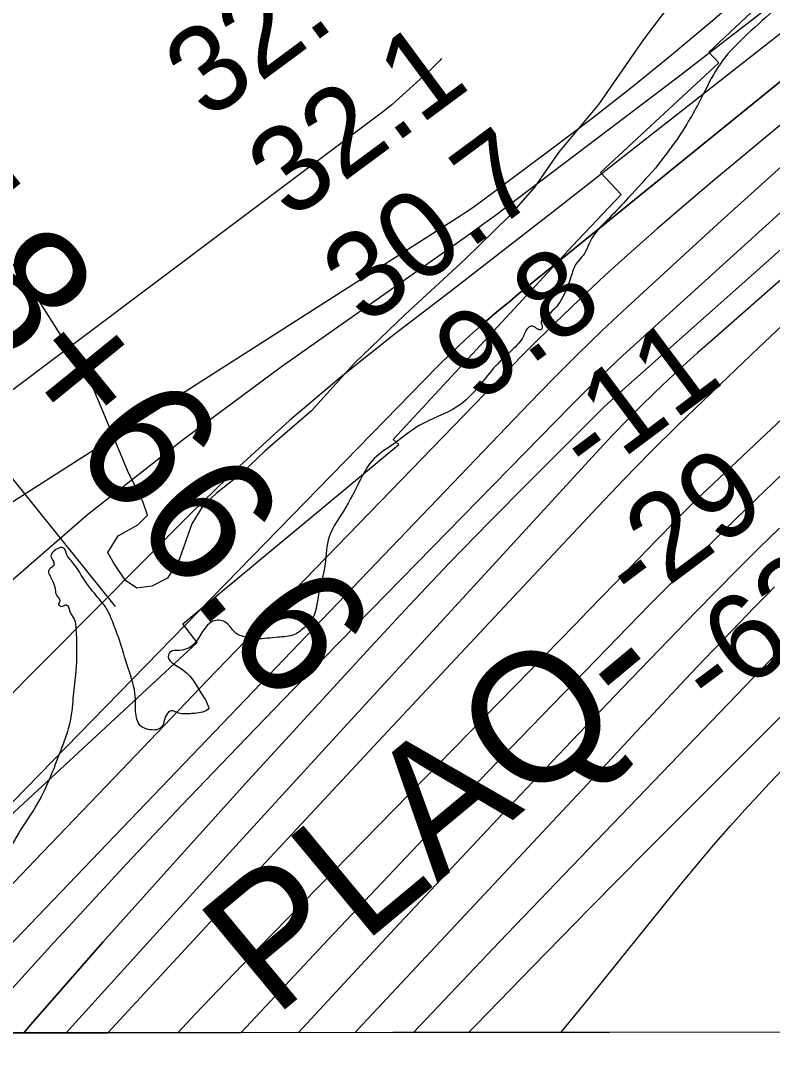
# Model space of a CAD drawing. Extents: x 3297753 to 3335611, y 652252 to 677623.
# Drawn here: x 3313000 to 3313580, y 657631 to 658424 of the extents above; entities that cross this region are included whole.
import ezdxf

# ---------------------------------------------------------------- set-up
doc = ezdxf.new("R2010")
doc.units = 0
for name, color, linetype in [('V-GRID-FRAM', 7, 'Continuous'), ('V-RIVR-EDGE', 7, 'Continuous'), ('V-RIVR-RANG', 7, 'Continuous'), ('V-RRAP-RVMT', 7, 'Continuous'), ('V-RRAP-RVMT-IDEN', 7, 'Continuous'), ('V-SITE-VEGE', 7, 'Continuous'), ('V-SURV-IDEN', 7, 'Continuous'), ('V-TOPO-DPTH', 7, 'Continuous'), ('V-TOPO-MAJR', 7, 'Continuous'), ('V-TOPO-MINR', 7, 'Continuous'), ('V-TOPO-SHOR', 7, 'Continuous'), ('V-TOPO-WATR', 7, 'Continuous')]:
    doc.layers.add(name, color=color, linetype=linetype)

msp = doc.modelspace()

# ---------------------------------------------------------------- linework, layer by layer
at = {"layer": 'V-GRID-FRAM'}
msp.add_lwpolyline([(3301859.64, 675814.9), (3333399.09, 675847.01), (3333425.54, 657662.73), (3301870.22, 657630.6), (3301859.64, 675814.9)], dxfattribs=at)
at = {"layer": 'V-RIVR-EDGE'}
for points in [[(3319472.94, 662096.79), (3319451.36, 662084.83), (3319431.44, 662073.27), (3319412.76, 662065.44), (3319386.64, 662059.7), (3319355.13, 662056.05), (3319321.53, 662047.43), (3319286.69, 662035.91), (3319261.79, 662024.37), (3319253.91, 662022.31), (3319243.96, 662022.34), (3319236.91, 662020.28), (3319220.3, 662007.06), (3319214.06, 661999.2), (3319197.88, 661992.61), (3319174.65, 661985.21), (3319135.25, 661974.53), (3319095.84, 661962.6), (3319061.83, 661950.67), (3319035.69, 661940.78), (3319017.02, 661932.54), (3319004.15, 661925.11), (3318977.6, 661914.4), (3318949.4, 661908.67), (3318929.07, 661903.33), (3318893.41, 661894.3), (3318836.17, 661878.69), (3318802.16, 661869.66), (3318784.32, 661864.31), (3318761.1, 661859.4), (3318735.37, 661848.27), (3318707.16, 661836.32), (3318683.94, 661831.82), (3318667.77, 661829.78), (3318647.86, 661824.86), (3318612.18, 661812.51), (3318583.56, 661801.39), (3318550.78, 661789.45), (3318517.19, 661780.83), (3318486.91, 661770.55), (3318459.1, 661757.77), (3318437.11, 661748.7), (3318401.09, 661732.56), (3318376.27, 661719.66), (3318350.33, 661712.4), (3318322.69, 661702.89), (3318295.62, 661690.56), (3318275.88, 661686.66), (3318257.84, 661681.07), (3318243.73, 661673.22), (3318214.4, 661661.46), (3318180.55, 661645.76), (3318148.4, 661630.07), (3318131.47, 661619.4), (3318111.14, 661604.8), (3318079.51, 661575.01), (3318056.38, 661560.42), (3318032.66, 661542.45), (3318016.3, 661532.35), (3317961.53, 661489.66), (3317862.74, 661415.52), (3317830, 661391.93), (3317829.43, 661388.56), (3317827.16, 661382.93), (3317810.8, 661375.64), (3317785.97, 661359.92), (3317761.13, 661342.52), (3317743.62, 661322.84), (3317726.09, 661300.91), (3317708.57, 661278.97), (3317696.72, 661270.55), (3317673.58, 661255.39), (3317601.32, 661201.48), (3317560.67, 661171.71), (3317529.07, 661153.2), (3317513.82, 661140.27), (3317483.9, 661117.24), (3317464.15, 661105.46), (3317423.52, 661083.02), (3317409.43, 661079.11), (3317401.54, 661079.13), (3317375.02, 661065.67), (3317364.3, 661058.94), (3317348.5, 661051.09), (3317330.46, 661046.62), (3317307.32, 661033.16), (3317289.27, 661024.75), (3317263.88, 661012.42), (3317240.77, 661008.53), (3317230.05, 661004.05), (3317228.35, 661000.11), (3317221.59, 660998.43), (3317196.21, 660991.17), (3317170.27, 660981.66), (3317149.41, 660978.33), (3317103.16, 660960.97), (3317073.27, 660949.78), (3317034.34, 660929.59), (3316995.97, 660909.96), (3316948.02, 660886.98), (3316914.74, 660873.53), (3316885.97, 660860.65), (3316880.89, 660856.15), (3316871.29, 660848.28), (3316865.65, 660846.61), (3316855.51, 660846.63), (3316850.44, 660846.65), (3316844.22, 660840.46), (3316839.71, 660839.91), (3316835.77, 660840.48), (3316830.69, 660836.55), (3316818.84, 660828.69), (3316813.76, 660828.14), (3316808.13, 660827.03), (3316803.62, 660827.04), (3316796.84, 660818.6), (3316784.98, 660809.62), (3316774.82, 660802.88), (3316771.42, 660796.13), (3316765.18, 660779.24), (3316755.55, 660759.54), (3316745.94, 660744.35), (3316732.38, 660728.61), (3316712.63, 660717.95), (3316683.85, 660703.37), (3316676.52, 660701.13), (3316664.67, 660695.53), (3316651.68, 660680.34), (3316633.05, 660666.87), (3316616.12, 660656.2), (3316590.15, 660637.11), (3316544.42, 660603.41), (3316510, 660580.96), (3316472.73, 660551.75), (3316428.71, 660523.12), (3316390.32, 660495.6), (3316363.8, 660477.64), (3316349.69, 660469.78), (3316341.23, 660464.73), (3316335.03, 660464.75), (3316325.45, 660464.77), (3316313.61, 660461.42), (3316289.93, 660456.97), (3316257.21, 660443.53), (3316237.47, 660436.25), (3316207.01, 660423.93), (3316177.1, 660405.41), (3316154.53, 660393.07), (3316131.95, 660375.09), (3316110.5, 660362.19), (3316095.27, 660353.21), (3316080.02, 660338.03), (3316051.22, 660312.74), (3316013.92, 660270.58), (3315988.5, 660245.84), (3315960.26, 660217.18), (3315939.93, 660200.89), (3315925.81, 660185.14), (3315911.13, 660173.91), (3315895.32, 660159.86), (3315882.88, 660145.8), (3315867.63, 660130.06), (3315849.01, 660119.97), (3315837.71, 660109.29), (3315808.9, 660080.06), (3315786.88, 660062.08), (3315758.09, 660038.49), (3315733.81, 660018.83), (3315725.32, 660002.51), (3315692.01, 659976.67), (3315659.82, 659949.14), (3315603.36, 659904.2), (3315571.16, 659873.28), (3315569.47, 659873.29), (3315558.76, 659868.81), (3315547.47, 659863.2), (3315527.7, 659844.09), (3315506.25, 659828.37), (3315477.47, 659812.1), (3315461.12, 659805.94), (3315440.8, 659793.59), (3315429.5, 659781.79), (3315402.4, 659758.19), (3315361.76, 659731.8), (3315304.2, 659696.45), (3315255.66, 659666.7), (3315169.91, 659624.65), (3315140.01, 659611.76), (3315123.65, 659603.35), (3315098.82, 659588.76), (3315044.63, 659551.14), (3314989.87, 659507.33), (3314954.29, 659474.73), (3314933.97, 659462.39), (3314926.06, 659452.83), (3314915.88, 659440.45), (3314897.81, 659423.59), (3314866.75, 659396.06), (3314844.73, 659376.39), (3314848.66, 659370.75), (3314824.95, 659355.03), (3314801.82, 659342.69), (3314762.32, 659320.81), (3314730.16, 659303.42), (3314710.97, 659290.51), (3314664.68, 659256.25), (3314628.56, 659235.49), (3314603.16, 659218.09), (3314584.55, 659209.68), (3314564.82, 659208.04), (3314555.8, 659204.68), (3314546.76, 659196.25), (3314528.11, 659174.88), (3314492.47, 659118.62), (3314473.82, 659095), (3314450.67, 659074.77), (3314428.65, 659060.18), (3314423, 659054.56), (3314416.22, 659044.43), (3314398.14, 659027.57), (3314375.56, 659007.9), (3314366.53, 659005.11), (3314353.57, 659002.32), (3314347.36, 658997.27), (3314346.77, 658988.82), (3314351.26, 658983.17), (3314350.68, 658974.16), (3314342.76, 658961.78), (3314329.22, 658955.05), (3314311.71, 658940.44), (3314310, 658930.31), (3314294.2, 658921.89), (3314283.48, 658914.59), (3314276.12, 658903.91), (3314272.72, 658896.02), (3314237.73, 658871.32), (3314206.69, 658853.36), (3314198.23, 658851.13), (3314192.03, 658850.58), (3314180.19, 658846.1), (3314172.28, 658836.54), (3314164.36, 658823.6), (3314142.35, 658810.13), (3314120.89, 658792.72), (3314097.19, 658778.69), (3314086.46, 658769.14), (3314082.5, 658762.95), (3314080.22, 658754.5), (3314072.33, 658750.01), (3314036.79, 658734.32), (3314006.33, 658722), (3313997.3, 658716.39), (3313939.72, 658673.71), (3313888.34, 658634.95), (3313863.5, 658615.29), (3313820.61, 658586.66), (3313772.64, 658558.04), (3313732, 658532.78), (3313718.46, 658524.37), (3313711.13, 658521.57), (3313702.68, 658521.59), (3313693.09, 658518.79), (3313674.48, 658511.51), (3313646.82, 658494.68), (3313626.5, 658478.95), (3313619.73, 658475.02), (3313610.12, 658464.34), (3313605.01, 658449.14), (3313597.11, 658444.65), (3313577.92, 658428.92), (3313554.76, 658407.56), (3313537.8, 658387.32), (3313525.35, 658364.25), (3313506.11, 658331.61), (3313489.72, 658309.68)], [(3313489.72, 658309.68), (3313468.75, 658286.64), (3313453.99, 658271.09), (3313439.22, 658252.94), (3313435.74, 658245.15), (3313427.49, 658233.92), (3313425.31, 658228.29), (3313417.03, 658207.97), (3313404.44, 658194.58), (3313401.4, 658191.12), (3313402.26, 658186.35), (3313401.39, 658185.06), (3313394.03, 658187.67), (3313391.87, 658186.81), (3313387.52, 658179.46), (3313378.83, 658169.09), (3313364.51, 658154.84), (3313353.65, 658141.45), (3313336.73, 658125.47), (3313307.25, 658110.82), (3313288.17, 658097.01), (3313272.55, 658085.36), (3313260.82, 658066.78), (3313246.9, 658041.7), (3313237.77, 658024.84), (3313234.68, 658004.06), (3313228.99, 657976.8), (3313225.49, 657962.95), (3313219.41, 657955.61), (3313211.17, 657949.57), (3313198.17, 657947.43), (3313181.72, 657946.18), (3313170.03, 657948.37), (3313165.71, 657950.54), (3313160.96, 657956.18), (3313152.75, 657960.53), (3313147.98, 657959.68), (3313133.22, 657941.97), (3313122.38, 657937.23), (3313115.02, 657935.95), (3313113.71, 657933.79), (3313124.51, 657922.5), (3313141.77, 657899.95), (3313142.64, 657898.65), (3313143.06, 657897.35), (3313144.78, 657892.58), (3313140.01, 657889.56), (3313129.19, 657888.29), (3313121.83, 657888.74), (3313115.77, 657890.49), (3313111.87, 657887.03), (3313107.95, 657877.52), (3313103.18, 657875.8), (3313097.98, 657876.24), (3313092.79, 657878.42), (3313088.49, 657888.39), (3313088.09, 657901.81), (3313082.95, 657922.61), (3313074.78, 657948.17), (3313070.05, 657960.74), (3313065.74, 657969.84), (3313059.27, 657978.08), (3313048.91, 657991.53), (3313038.56, 658006.71), (3313035.11, 658011.48), (3313032.95, 658016.25), (3313022.98, 658009.78), (3313025.13, 658005.44), (3313025.13, 658002.85), (3313021.66, 657999.82), (3313023.37, 657992.46), (3313026.38, 657984.23), (3313027.24, 657979.89), (3313029.82, 657975.56), (3313028.95, 657972.53), (3313031.11, 657971.23), (3313035.01, 657972.52), (3313037.6, 657967.31), (3313041.04, 657961.24), (3313042.32, 657953.45), (3313042.7, 657928.33), (3313040.03, 657900.63), (3313037.38, 657880.29), (3313032.58, 657865.58), (3313009.94, 657814.55), (3312998.21, 657796.39), (3312992.12, 657786.45), (3312979.09, 657770.46), (3312970.39, 657753.17), (3312965.61, 657747.12), (3312956.94, 657743.24), (3312951.74, 657741.09), (3312938.27, 657722.07), (3312930.13, 657708.78)]]:
    msp.add_spline(points, degree=3, dxfattribs=at)
at = {"layer": 'V-RRAP-RVMT'}
for p, q in [((3313530.95, 658399.31), (3313632.92, 658494.84)), ((3313538.67, 658391.07), (3313530.95, 658399.31)), ((3313447.4, 658306.17), (3313538.67, 658391.07)), ((3313463.12, 658289.2), (3313447.4, 658306.17)), ((3313425.77, 658249.69), (3313463.12, 658289.2)), ((3313287.11, 658100.11), (3313425.77, 658249.69)), ((3313291.52, 658096.12), (3313287.11, 658100.11)), ((3313124.73, 657957.8), (3313291.52, 658096.12)), ((3313135.94, 657943.32), (3313124.73, 657957.8)), ((3312987.99, 657806.25), (3313135.94, 657943.32)), ((3313591.86, 657642.54), (3312848.2, 657641.78))]:
    msp.add_line(p, q, dxfattribs=at)
at = {"layer": 'V-SITE-VEGE'}
msp.add_lwpolyline([(3313502.03, 658437.63), (3313480.5, 658409.1), (3313445.69, 658358.89), (3313414.89, 658321.64), (3313396.25, 658295.03), (3313376.75, 658272.43), (3313342.53, 658239.11), (3313296.48, 658196.64), (3313257.24, 658159.13), (3313224.23, 658122.18), (3313201.7, 658102.8), (3313188.12, 658091.01), (3313170.64, 658074.34), (3313150.58, 658058.33), (3313140.22, 658048.85), (3313131.83, 658035.02), (3313122.37, 658007.95), (3313112.92, 657992.99), (3313101, 657986.76), (3313089.3, 657985.31), (3313080.68, 657991.29), (3313071.47, 658004.59), (3313066.82, 658012.88), (3313074.88, 658025.6), (3313090.03, 658034.13), (3313097.51, 658041.69), (3313094.28, 658051.5), (3313082.17, 658076.08), (3313054.09, 658143.48), (3313006.71, 658218.37), (3312939.52, 658305.51)], dxfattribs=at)
at = {"layer": 'V-TOPO-DPTH'}
for points in [[(3312941.61, 657657.94), (3312819.15, 657641.75), (3313321.8, 658156.65), (3313332.72, 658167.48), (3313343.85, 658178.08), (3313355.31, 658188.31), (3313366.98, 658198.31), (3313377.44, 658206.99), (3313384.06, 658212.46), (3313390.7, 658217.92), (3313397.35, 658223.36), (3313404.01, 658228.79), (3314044.6, 658748.83), (3314045.65, 658749.7), (3314048.71, 658752.36), (3314051.02, 658754.46), (3314051.33, 658754.74), (3314211.39, 658897.94), (3314292.37, 658969.05), (3314374.22, 659039.14)], [(3312926.29, 657641.86), (3313001.97, 657641.94), (3313007.6, 657648.45), (3313063.03, 657711.79), (3313119.1, 657774.55), (3313175.61, 657836.94), (3313269.89, 657939.95), (3313300.08, 657972.47), (3313330.56, 658004.71), (3313361.49, 658036.52), (3313392.72, 658068.04), (3313449.68, 658124.75), (3313452.67, 658127.68), (3313455.7, 658130.58), (3313458.77, 658133.42), (3313461.88, 658136.23), (3313858.91, 658489.11)], [(3313858.91, 658489.11), (3313461.88, 658136.23), (3313458.77, 658133.42), (3313455.7, 658130.58), (3313452.67, 658127.68), (3313449.68, 658124.75), (3313392.72, 658068.04), (3313361.49, 658036.52), (3313330.56, 658004.71), (3313300.08, 657972.47), (3313269.89, 657939.95), (3313175.61, 657836.94), (3313119.1, 657774.55), (3313063.03, 657711.79), (3313007.6, 657648.45), (3313001.97, 657641.94), (3313066.88, 657642)], [(3313121.22, 657642.06), (3313134.18, 657655.95), (3313183.02, 657706.93), (3313427.36, 657956.96), (3313437.86, 657967.73), (3313448.34, 657978.52), (3313458.79, 657989.33), (3313469.22, 658000.17), (3313476.97, 658008.23), (3313483.52, 658015.04), (3313490.08, 658021.84), (3313496.65, 658028.63), (3313503.23, 658035.42), (3313511.83, 658044.27), (3313514.13, 658046.6), (3313516.45, 658048.92), (3313518.8, 658051.2), (3313521.17, 658053.46), (3313802.67, 658318.81)], [(3313802.67, 658318.81), (3313521.17, 658053.46), (3313518.8, 658051.2), (3313516.45, 658048.92), (3313514.13, 658046.6), (3313511.83, 658044.27), (3313503.23, 658035.42), (3313496.65, 658028.63), (3313490.08, 658021.84), (3313483.52, 658015.04), (3313476.97, 658008.23), (3313469.22, 658000.17), (3313458.79, 657989.33), (3313448.34, 657978.52), (3313437.86, 657967.73), (3313427.36, 657956.96), (3313183.02, 657706.93), (3313134.18, 657655.95), (3313121.22, 657642.06), (3313169.87, 657642.11)], [(3313592.33, 658315.92), (3313537.68, 658266.33), (3313467.99, 658202.25), (3313448.68, 658184.15), (3313429.6, 658165.82), (3313410.88, 658147.13), (3313392.39, 658128.2), (3312941.61, 657657.94), (3312926.29, 657641.86)], [(3313592.33, 658315.92), (3313537.68, 658266.33), (3313467.99, 658202.25), (3313448.68, 658184.15), (3313429.6, 658165.82), (3313410.88, 658147.13), (3313392.39, 658128.2), (3312941.61, 657657.94), (3312926.29, 657641.86)], [(3313066.88, 657642), (3313171.27, 657754.54), (3313223.45, 657810.72), (3313275.7, 657866.85), (3313328.03, 657922.89), (3313380.42, 657978.88), (3313445.18, 658047.97), (3313465.41, 658069.2), (3313485.87, 658090.2), (3313506.68, 658110.86), (3313527.72, 658131.29), (3313569.24, 658170.93), (3313611.45, 658210.74)], [(3313611.45, 658210.74), (3313569.24, 658170.93), (3313527.72, 658131.29), (3313506.68, 658110.86), (3313485.87, 658090.2), (3313465.41, 658069.2), (3313445.18, 658047.97), (3313380.42, 657978.88), (3313328.03, 657922.89), (3313275.7, 657866.85), (3313223.45, 657810.72), (3313171.27, 657754.54), (3313066.88, 657642), (3313121.22, 657642.06)], [(3313169.87, 657642.11), (3313237.27, 657714.34), (3313311.22, 657792.18), (3313385.64, 657869.59), (3313485.5, 657972.55), (3313510.49, 657997.99), (3313535.69, 658023.22), (3313561.21, 658048.12), (3313586.95, 658072.81)], [(3313586.95, 658072.81), (3313561.21, 658048.12), (3313535.69, 658023.22), (3313510.49, 657997.99), (3313485.5, 657972.55), (3313385.64, 657869.59), (3313311.22, 657792.18), (3313237.27, 657714.34), (3313169.87, 657642.11)], [(3313169.87, 657642.11), (3314592.32, 657643.56)]]:
    msp.add_lwpolyline(points, dxfattribs=at)
at = {"layer": 'V-TOPO-MAJR'}
for points in [[(3313976.87, 658802.04), (3313532.26, 658422.18), (3313502.14, 658396.97), (3313471.7, 658372.18), (3313440.76, 658348.01), (3313409.5, 658324.25), (3313353.52, 658282.59), (3313349.97, 658280.01), (3313346.38, 658277.48), (3313342.75, 658275.02), (3313339.07, 658272.62), (3312994.96, 658052.68), (3312924.7, 658005.33), (3312856.09, 657955.79), (3312789.98, 657902.98), (3312725.52, 657847.99), (3312665.68, 657788.66), (3312610.25, 657725.83)], [(3313214.04, 657642.15), (3313288.31, 657722.13), (3313331.95, 657768.87), (3313375.76, 657815.44), (3313419.83, 657861.78), (3313464.07, 657907.95), (3313521.17, 657967.22), (3313537.07, 657983.55), (3313553.09, 657999.76), (3313569.27, 658015.8), (3313585.57, 658031.73)]]:
    msp.add_lwpolyline(points, dxfattribs=at)
at = {"layer": 'V-TOPO-MINR'}
for points in [[(3314374.22, 659039.14), (3314292.37, 658969.05), (3314211.39, 658897.94), (3314051.33, 658754.74), (3314051.02, 658754.46), (3314048.71, 658752.36), (3314045.65, 658749.7), (3314044.6, 658748.83), (3313404.01, 658228.79), (3313397.35, 658223.36), (3313390.7, 658217.92), (3313384.06, 658212.46), (3313377.44, 658206.99), (3313366.98, 658198.31), (3313355.31, 658188.31), (3313343.85, 658178.08), (3313332.72, 658167.48), (3313321.8, 658156.65), (3312819.15, 657641.75)], [(3314047.24, 658726.91), (3313532.31, 658298.1), (3313511.68, 658280.66), (3313491.22, 658263.01), (3313471.03, 658245.06), (3313451.01, 658226.9), (3313431.29, 658208.43), (3313411.79, 658189.75), (3313392.6, 658170.73), (3313373.62, 658151.5), (3313277.34, 658052.24), (3313210.47, 657983.14), (3313143.71, 657913.93), (3313077.11, 657844.56), (3313010.62, 657775.09), (3312883.37, 657641.82)], [(3313751.12, 658543.21), (3313409.78, 658275.24), (3313390.27, 658259.97), (3313370.72, 658244.76), (3313351.12, 658229.61), (3313331.49, 658214.5), (3313287.82, 658181.03), (3313247.03, 658148.42), (3313207.16, 658114.76), (3313168.69, 658079.52), (3313131.14, 658043.23), (3312796.34, 657706.23), (3312752.35, 657658.86), (3312737.76, 657641.67)], [(3313858.91, 658489.11), (3313461.88, 658136.23), (3313458.77, 658133.42), (3313455.7, 658130.58), (3313452.67, 658127.68), (3313449.68, 658124.75), (3313392.72, 658068.04), (3313361.49, 658036.52), (3313330.56, 658004.71), (3313300.08, 657972.47), (3313269.89, 657939.95), (3313175.61, 657836.94), (3313119.1, 657774.55), (3313063.03, 657711.79), (3313007.6, 657648.45), (3313001.97, 657641.94)], [(3313580.9, 658436.66), (3313506.17, 658379), (3313374.74, 658279.61), (3313365.12, 658272.41), (3313355.46, 658265.28), (3313345.72, 658258.24), (3313335.93, 658251.27), (3313201.12, 658156.27), (3313125.28, 658100.16), (3313051.28, 658041.83), (3312980.04, 657980.16), (3312910.65, 657916.26), (3312802.77, 657812.22), (3312732.52, 657738.67), (3312666.62, 657661.69), (3312652.08, 657641.58)], [(3313324.43, 658394.35), (3313323.41, 658393.05), (3313320.01, 658389.35), (3313316.41, 658385.82), (3313291.91, 658363.61), (3313289.01, 658361.04), (3313286.06, 658358.54), (3313283.03, 658356.11), (3313279.97, 658353.74), (3312748.45, 657954.48), (3312720.18, 657933.81), (3312691.58, 657913.63), (3312662.46, 657894.2), (3312633, 657875.25), (3312594.39, 657851.11), (3312584.14, 657844.41), (3312574.08, 657837.43), (3312564.31, 657830.04), (3312554.75, 657822.38), (3312545.9, 657814.06), (3312537.79, 657805.14), (3312530.8, 657795.32), (3312524.55, 657784.91), (3312478.46, 657641.4)], [(3313654.97, 658337.57), (3313464.61, 658164.85), (3313454.42, 658155.44), (3313444.34, 658145.9), (3313434.44, 658136.2), (3313424.65, 658126.37), (3313210.07, 657906.98), (3313166.95, 657862.5), (3313124.11, 657817.75), (3313081.69, 657772.61), (3313039.54, 657727.2), (3313025.33, 657711.75), (3312990.88, 657673.55), (3312963.08, 657641.9)], [(3313802.67, 658318.81), (3313521.17, 658053.46), (3313518.8, 658051.2), (3313516.45, 658048.92), (3313514.13, 658046.6), (3313511.83, 658044.27), (3313503.23, 658035.42), (3313496.65, 658028.63), (3313490.08, 658021.84), (3313483.52, 658015.04), (3313476.97, 658008.23), (3313469.22, 658000.17), (3313458.79, 657989.33), (3313448.34, 657978.52), (3313437.86, 657967.73), (3313427.36, 657956.96), (3313183.02, 657706.93), (3313134.18, 657655.95), (3313121.22, 657642.06)], [(3313686.45, 658311.04), (3313533.43, 658176.92), (3313522.14, 658166.89), (3313510.95, 658156.75), (3313499.91, 658146.45), (3313488.96, 658136.05), (3313478.18, 658125.47), (3313467.54, 658114.76), (3313457.09, 658103.86), (3313446.78, 658092.83), (3313317.79, 657952.34), (3313243.17, 657870.89), (3313168.66, 657789.34), (3313094.33, 657707.63), (3313034.76, 657641.97)], [(3313611.45, 658210.74), (3313569.24, 658170.93), (3313527.72, 658131.29), (3313506.68, 658110.86), (3313485.87, 658090.2), (3313465.41, 658069.2), (3313445.18, 658047.97), (3313380.42, 657978.88), (3313328.03, 657922.89), (3313275.7, 657866.85), (3313223.45, 657810.72), (3313171.27, 657754.54), (3313066.88, 657642)], [(3313586.95, 658072.81), (3313561.21, 658048.12), (3313535.69, 658023.22), (3313510.49, 657997.99), (3313485.5, 657972.55), (3313385.64, 657869.59), (3313311.22, 657792.18), (3313237.27, 657714.34), (3313169.87, 657642.11)], [(3313257.79, 657642.2), (3313259.85, 657644.42), (3313398.88, 657792.93), (3313417.91, 657813.26), (3313436.92, 657833.6), (3313455.92, 657853.96), (3313474.91, 657874.32), (3313484.27, 657884.36), (3313498.61, 657899.68), (3313512.99, 657914.96), (3313527.43, 657930.19), (3313541.91, 657945.37), (3313560.42, 657964.7), (3313565.7, 657970.17), (3313571.01, 657975.6), (3313576.37, 657981), (3313581.75, 657986.36)], [(3313302.94, 657642.24), (3313369.38, 657712.05), (3313443.96, 657789.94), (3313577.84, 657929.15), (3313585.65, 657937.28)], [(3313345.6, 657642.29), (3313351.28, 657648.16), (3313394.97, 657693.09), (3313438.81, 657737.87), (3313482.88, 657782.43), (3313527.1, 657826.84), (3313573.4, 657873.11), (3313594.57, 657894.28)], [(3313417, 657642.36), (3313434.88, 657664.23), (3313508.84, 657755.97), (3313521.58, 657771.45), (3313534.51, 657786.76), (3313547.73, 657801.82), (3313561.15, 657816.7), (3313566.67, 657822.69), (3313577.58, 657834.36), (3313588.62, 657845.9)]]:
    msp.add_lwpolyline(points, dxfattribs=at)
at = {"layer": 'V-TOPO-SHOR'}
msp.add_lwpolyline([(3312817.86, 658316.41), (3312829.23, 658302.17), (3312831.54, 658285.83), (3312835.78, 658265.91), (3312839.59, 658260.56), (3313072.5, 657971.25)], dxfattribs=at)
at = {"layer": 'V-TOPO-WATR'}
msp.add_lwpolyline([(3313592.33, 658315.92), (3313537.68, 658266.33), (3313467.99, 658202.25), (3313448.68, 658184.15), (3313429.6, 658165.82), (3313410.88, 658147.13), (3313392.39, 658128.2), (3312941.61, 657657.94), (3312926.29, 657641.86)], dxfattribs=at)

# ---------------------------------------------------------------- texts
at = {"layer": 'V-RIVR-RANG'}
for s, rotation, p in [('32.0', 36.50833, (3313144.04, 658345.58)), ('32.1', 36.50833, (3313207.97, 658268.49)), ('30.7', 36.50833, (3313265.76, 658186.85)), ('9.8', 36.50833, (3313352.16, 658126.39)), ('-11', 36.79258, (3313440.13, 658066.78)), ('-29', 36.79258, (3313475.32, 657968.22)), ('-63', 36.79258, (3313534.8, 657887.84))]:
    msp.add_text(s, height=67, rotation=rotation, dxfattribs=at).set_placement(p)
at = {"layer": 'V-RRAP-RVMT-IDEN'}
msp.add_text('PLAQ-', height=100, rotation=39.71195, dxfattribs=at).set_placement((3313195.24, 657652.99))
at = {"layer": 'V-SURV-IDEN'}
msp.add_text('4418+66.6', height=100, rotation=309.11141, dxfattribs=at).set_placement((3312799.46, 658385.43))

doc.saveas('drawing.dxf')
